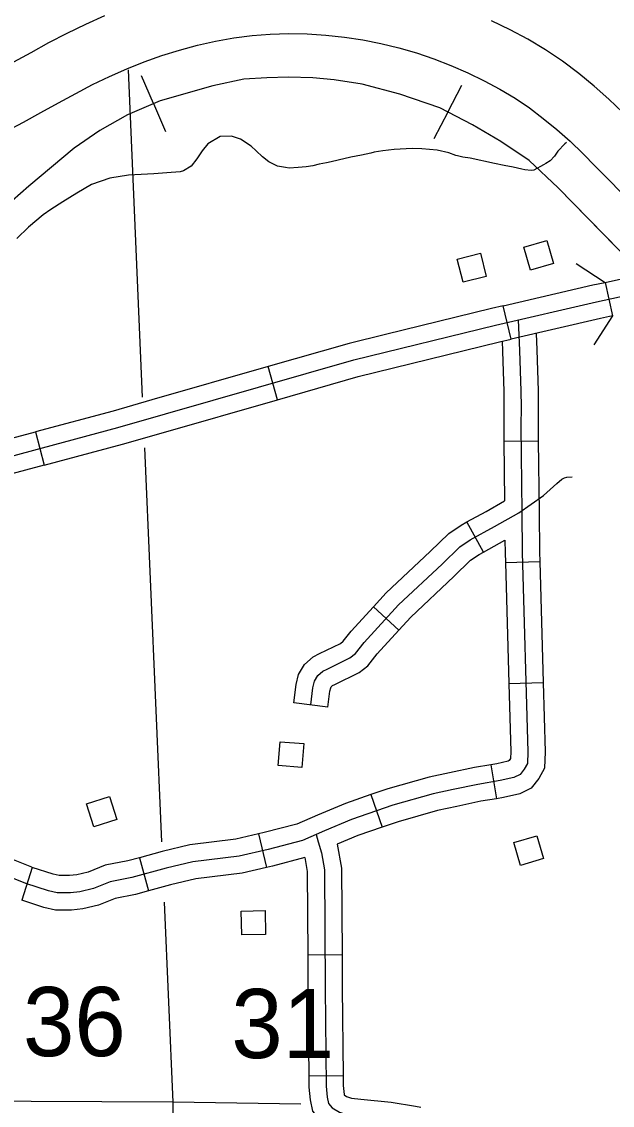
# Model space of a CAD drawing. Extents: x 1370130 to 1380143, y 377636 to 380256.
# Drawn here: x 1378111.8 to 1378220.1, y 378264.3 to 378462.7 of the extents above; entities that cross this region are included whole.
import ezdxf

# ---------------------------------------------------------------- set-up
doc = ezdxf.new("R2010")
doc.units = 0
for name, color, linetype in [('Level 15', 7, 'Continuous'), ('Level 31', 7, 'Continuous'), ('Level 32', 7, 'Continuous'), ('Level 35', 7, 'Continuous'), ('Level 38', 7, 'Continuous'), ('Level 4', 7, 'Continuous'), ('Level 40', 7, 'Continuous'), ('Level 5', 7, 'Continuous'), ('Level 56', 7, 'Continuous')]:
    doc.layers.add(name, color=color, linetype=linetype)

msp = doc.modelspace()

# ---------------------------------------------------------------- linework, layer by layer
at = {"layer": 'Level 15'}
for p, q in [((1378127.03, 378463.78), (1378123.54, 378462.23)), ((1378201.34, 378461.25), (1378197.97, 378462.87)), ((1378120.12, 378460.57), (1378116.78, 378458.82)), ((1378123.54, 378462.23), (1378120.12, 378460.57)), ((1378154.07, 378460.17), (1378157.41, 378460.44)), ((1378157.41, 378460.44), (1378160.79, 378460.53)), ((1378160.79, 378460.53), (1378164.19, 378460.47)), ((1378164.19, 378460.47), (1378167.59, 378460.26)), ((1378204.63, 378459.49), (1378201.34, 378461.25)), ((1378116.78, 378458.82), (1378113.53, 378457.04)), ((1378144.07, 378458.4), (1378147.39, 378459.13)), ((1378147.39, 378459.13), (1378150.73, 378459.73)), ((1378150.73, 378459.73), (1378154.07, 378460.17)), ((1378167.59, 378460.26), (1378170.98, 378459.9)), ((1378170.98, 378459.9), (1378174.34, 378459.4)), ((1378174.34, 378459.4), (1378177.68, 378458.75)), ((1378177.68, 378458.75), (1378180.97, 378457.95)), ((1378207.86, 378457.58), (1378204.63, 378459.49)), ((1378113.53, 378457.04), (1378110.33, 378455.28)), ((1378134.29, 378455.37), (1378137.51, 378456.51)), ((1378137.51, 378456.51), (1378140.77, 378457.52)), ((1378140.77, 378457.52), (1378144.07, 378458.4)), ((1378180.97, 378457.95), (1378184.2, 378457)), ((1378184.2, 378457), (1378187.38, 378455.9)), ((1378210.98, 378455.48), (1378207.86, 378457.58)), ((1378131.11, 378454.1), (1378134.29, 378455.37)), ((1378187.38, 378455.9), (1378190.51, 378454.68)), ((1378190.51, 378454.68), (1378193.59, 378453.33)), ((1378213.93, 378453.25), (1378210.98, 378455.48)), ((1378124.85, 378451.2), (1378127.96, 378452.71)), ((1378127.96, 378452.71), (1378131.11, 378454.1)), ((1378193.59, 378453.33), (1378196.58, 378451.89)), ((1378216.75, 378450.94), (1378213.93, 378453.25)), ((1378121.74, 378449.56), (1378124.85, 378451.2)), ((1378196.58, 378451.89), (1378199.48, 378450.34)), ((1378219.46, 378448.54), (1378216.75, 378450.94)), ((1378118.58, 378447.83), (1378121.74, 378449.56)), ((1378199.48, 378450.34), (1378202.25, 378448.7)), ((1378202.25, 378448.7), (1378204.88, 378446.93)), ((1378222.01, 378446.08), (1378219.46, 378448.54)), ((1378115.37, 378446.07), (1378118.58, 378447.83)), ((1378204.88, 378446.93), (1378207.44, 378445)), ((1378112.15, 378444.32), (1378115.37, 378446.07)), ((1378207.44, 378445), (1378209.93, 378442.95)), ((1378108.93, 378442.58), (1378112.15, 378444.32)), ((1378209.93, 378442.95), (1378212.33, 378440.83)), ((1378212.33, 378440.83), (1378214.67, 378438.57)), ((1378214.67, 378438.57), (1378217.03, 378436.23)), ((1378217.03, 378436.23), (1378219.38, 378433.84)), ((1378219.38, 378433.84), (1378221.72, 378431.42))]:
    msp.add_line(p, q, dxfattribs=at)
at = {"layer": 'Level 31'}
for p, q in [((1378218.76, 378414.99), (1378220.09, 378408.83)), ((1378201.52, 378404.56), (1378200.1, 378410.7)), ((1378158.74, 378393.5), (1378157.01, 378399.56)), ((1378114.36, 378387.61), (1378115.98, 378381.53))]:
    msp.add_line(p, q, dxfattribs=at)
for points in [[(1378105.66, 378382.03), (1378129.47, 378388.39), (1378172.69, 378400.77), (1378198.65, 378407.13), (1378217.21, 378411.43), (1378222.79, 378412.64), (1378225.46, 378412.89), (1378228.64, 378412.98), (1378230.87, 378412.98), (1378232.93, 378412.89), (1378237.92, 378412.12), (1378239.81, 378411.95), (1378240.93, 378412.03), (1378241.78, 378412.46), (1378242.73, 378413.32), (1378244.62, 378415.12)], [(1378200.1, 378410.7), (1378216.52, 378414.51), (1378218.76, 378414.99)], [(1378218.76, 378414.99), (1378221.77, 378415.64)], [(1378200.1, 378410.7), (1378197.92, 378410.2), (1378178.51, 378405.44)], [(1378220.09, 378408.83), (1378217.9, 378408.36), (1378201.52, 378404.56)], [(1378178.51, 378405.44), (1378171.88, 378403.82), (1378157.01, 378399.56)], [(1378180.01, 378399.32), (1378199.38, 378404.07), (1378201.52, 378404.56)], [(1378157.01, 378399.56), (1378135.69, 378393.45)], [(1378158.74, 378393.5), (1378173.5, 378397.73), (1378180.01, 378399.32)], [(1378135.69, 378393.45), (1378128.63, 378391.43), (1378114.36, 378387.61)], [(1378137.43, 378387.39), (1378158.74, 378393.5)], [(1378092.93, 378381.01), (1378095.44, 378381.91), (1378104.75, 378385.05), (1378114.36, 378387.61)], [(1378115.98, 378381.53), (1378130.31, 378385.35), (1378137.43, 378387.39)], [(1378115.98, 378381.53), (1378106.58, 378379.01), (1378097.5, 378375.96), (1378095.05, 378375.08)]]:
    msp.add_lwpolyline(points, dxfattribs=at)
at = {"layer": 'Level 32'}
for p, q in [((1378200.22, 378385.9), (1378206.52, 378385.98)), ((1378196.47, 378365.59), (1378193.45, 378371.12)), ((1378200.48, 378363.68), (1378206.78, 378363.86)), ((1378180.97, 378351.32), (1378176.31, 378355.57)), ((1378201.12, 378341.51), (1378207.42, 378341.69)), ((1378167.94, 378337.2), (1378161.69, 378338.01)), ((1378197.85, 378326.66), (1378198.87, 378320.44)), ((1378175.85, 378321.19), (1378177.89, 378315.23)), ((1378155.26, 378313.99), (1378156.69, 378307.85)), ((1378133.43, 378309.64), (1378135.09, 378303.57)), ((1378113.79, 378307.86), (1378111.84, 378301.87)), ((1378164.26, 378291.87), (1378170.56, 378291.91)), ((1378164.46, 378269.68), (1378170.76, 378269.75))]:
    msp.add_line(p, q, dxfattribs=at)
for points in [[(1378202.86, 378408.11), (1378203.09, 378402.49), (1378203.34, 378395.08), (1378203.37, 378392.2), (1378203.34, 378388.63), (1378203.53, 378372.88), (1378203.58, 378365.51), (1378204.63, 378329.03), (1378204.54, 378326.91), (1378203.96, 378325.86), (1378203.19, 378324.9), (1378202.04, 378324.32), (1378199.55, 378323.75), (1378195.42, 378323.07), (1378190.91, 378322.11), (1378187.27, 378321.35), (1378179.88, 378319.23), (1378172.3, 378316.64), (1378167.31, 378314.53), (1378163.28, 378312.8), (1378157.04, 378311.17), (1378151.67, 378309.92), (1378143.22, 378308.87), (1378138.33, 378307.71), (1378132, 378305.99), (1378128.06, 378305.22), (1378124.99, 378303.97), (1378122.5, 378303.39), (1378120.77, 378303.2), (1378118.37, 378303.2), (1378116.74, 378303.59), (1378112.62, 378304.93), (1378099.38, 378310.21)], [(1378206.11, 378405.63), (1378206.24, 378402.61), (1378206.49, 378395.15), (1378206.52, 378392.21), (1378206.49, 378388.64), (1378206.52, 378385.98)], [(1378199.87, 378404.19), (1378199.94, 378402.37), (1378200.19, 378395.01), (1378200.22, 378392.2), (1378200.19, 378388.63), (1378200.22, 378385.9)], [(1378200.22, 378385.9), (1378200.35, 378374.97)], [(1378206.52, 378385.98), (1378206.68, 378372.91), (1378206.73, 378365.56), (1378206.78, 378363.86)], [(1378164.82, 378337.61), (1378165.22, 378340.74), (1378165.52, 378341.96), (1378166.13, 378342.97), (1378167.04, 378343.78), (1378167.85, 378344.18), (1378171.99, 378346.21), (1378173.01, 378347.02), (1378174.62, 378349.04), (1378180.89, 378355.92), (1378188.88, 378363.4), (1378192.12, 378366.54), (1378194.04, 378367.86), (1378198.49, 378370.28), (1378202.93, 378372.81), (1378207.48, 378375.95), (1378209.91, 378378.17), (1378210.85, 378378.93), (1378211.3, 378379.19), (1378211.76, 378379.34), (1378212.72, 378379.39)], [(1378193.45, 378371.12), (1378196.95, 378373.04), (1378200.35, 378374.97)], [(1378176.31, 378355.57), (1378178.65, 378358.13), (1378186.71, 378365.68), (1378190.11, 378368.99), (1378192.39, 378370.54), (1378193.45, 378371.12)], [(1378196.47, 378365.59), (1378200.41, 378367.75)], [(1378200.41, 378367.75), (1378200.43, 378365.45), (1378200.48, 378363.68)], [(1378180.97, 378351.32), (1378183.14, 378353.7), (1378191.05, 378361.12), (1378194.12, 378364.09), (1378195.68, 378365.17), (1378196.47, 378365.59)], [(1378200.48, 378363.68), (1378201.12, 378341.51)], [(1378206.78, 378363.86), (1378207.42, 378341.69)], [(1378161.69, 378338.01), (1378162.12, 378341.33), (1378162.58, 378343.18), (1378163.68, 378345), (1378165.26, 378346.41), (1378166.45, 378347.01), (1378170.3, 378348.88), (1378170.76, 378349.26), (1378172.23, 378351.09), (1378176.31, 378355.57)], [(1378167.94, 378337.2), (1378168.32, 378340.16), (1378168.47, 378340.74), (1378168.58, 378340.94), (1378168.82, 378341.15), (1378169.24, 378341.36), (1378173.69, 378343.53), (1378175.25, 378344.78), (1378177.02, 378346.99), (1378180.97, 378351.32)], [(1378201.12, 378341.51), (1378201.48, 378329.05), (1378201.42, 378327.78), (1378201.33, 378327.61), (1378201.17, 378327.41), (1378200.97, 378327.31), (1378198.94, 378326.84), (1378197.85, 378326.66)], [(1378207.42, 378341.69), (1378207.78, 378329), (1378207.65, 378326.05), (1378206.59, 378324.11), (1378205.22, 378322.39), (1378203.12, 378321.34), (1378200.16, 378320.65), (1378198.87, 378320.44)], [(1378197.85, 378326.66), (1378194.84, 378326.17), (1378190.26, 378325.2), (1378186.51, 378324.41), (1378178.93, 378322.24), (1378175.85, 378321.19)], [(1378175.85, 378321.19), (1378171.17, 378319.59), (1378166.07, 378317.43), (1378162.25, 378315.79), (1378156.29, 378314.23), (1378155.26, 378313.99)], [(1378198.87, 378320.44), (1378196, 378319.98), (1378191.56, 378319.03), (1378188.02, 378318.29), (1378180.82, 378316.23), (1378177.89, 378315.23)], [(1378113.79, 378307.86), (1378113.69, 378307.89), (1378100.49, 378313.16), (1378093.17, 378315.77)], [(1378155.26, 378313.99), (1378151.11, 378313.03), (1378142.67, 378311.97), (1378137.56, 378310.77), (1378133.43, 378309.64)], [(1378165.79, 378313.88), (1378166.2, 378312.54), (1378166.76, 378310.54), (1378167.32, 378307.42), (1378167.44, 378285.73), (1378167.63, 378267.78), (1378167.82, 378265.78), (1378168.06, 378264.66), (1378168.75, 378263.85), (1378170.06, 378263.04), (1378171.62, 378262.54), (1378173.67, 378262.29), (1378179.15, 378261.73), (1378183.45, 378261.05), (1378185.88, 378260.55), (1378188, 378259.74)], [(1378177.89, 378315.23), (1378173.42, 378313.7), (1378169.67, 378312.11)], [(1378169.67, 378312.11), (1378170.47, 378307.71), (1378170.56, 378291.91)], [(1378133.43, 378309.64), (1378131.28, 378309.06), (1378127.16, 378308.25), (1378124.04, 378306.98), (1378121.97, 378306.5), (1378120.6, 378306.35), (1378118.74, 378306.35), (1378117.59, 378306.62), (1378113.79, 378307.86)], [(1378163.71, 378309.66), (1378157.8, 378308.11), (1378156.69, 378307.85)], [(1378163.71, 378309.66), (1378164.17, 378307.13), (1378164.26, 378291.87)], [(1378156.69, 378307.85), (1378152.22, 378306.82), (1378143.78, 378305.76), (1378139.11, 378304.66), (1378135.09, 378303.57)], [(1378135.09, 378303.57), (1378132.72, 378302.92), (1378128.97, 378302.18), (1378125.95, 378300.96), (1378123.03, 378300.28), (1378120.95, 378300.05), (1378118.01, 378300.05), (1378115.89, 378300.55), (1378111.84, 378301.87)], [(1378164.26, 378291.87), (1378164.29, 378285.71), (1378164.46, 378269.68)], [(1378170.56, 378291.91), (1378170.59, 378285.76), (1378170.76, 378269.75)], [(1378164.46, 378269.68), (1378164.48, 378267.62), (1378164.7, 378265.29), (1378165.16, 378263.22), (1378166.67, 378261.44), (1378168.73, 378260.16), (1378170.94, 378259.45), (1378173.32, 378259.16), (1378178.74, 378258.61), (1378182.89, 378257.95), (1378183.72, 378257.78)], [(1378170.76, 378269.75), (1378170.78, 378267.94), (1378170.93, 378266.28), (1378170.95, 378266.19), (1378171.39, 378265.92), (1378172.29, 378265.63), (1378174.02, 378265.42), (1378179.56, 378264.86), (1378184.02, 378264.15), (1378184.98, 378263.95)]]:
    msp.add_lwpolyline(points, dxfattribs=at)
at = {"layer": 'Level 35'}
for points in [[(1378165.23, 378436.34), (1378163.98, 378436.13), (1378162.52, 378436.01), (1378160.84, 378435.91), (1378160.17, 378436.02), (1378158.73, 378436.27), (1378157.12, 378437.06), (1378155.96, 378437.95), (1378154.84, 378439.06), (1378153.89, 378439.91), (1378151.92, 378441.2), (1378150.27, 378441.78), (1378148.22, 378441.67), (1378145.95, 378440.34), (1378144.94, 378439.05), (1378143.93, 378437.59), (1378142.92, 378436.26), (1378141.52, 378435.42), (1378140.86, 378435.23), (1378138.47, 378435.03), (1378136.09, 378434.88), (1378131.44, 378434.61), (1378128.02, 378434.09), (1378124.61, 378432.89), (1378121.98, 378431.3), (1378119.38, 378429.71), (1378117.2, 378428.34), (1378115.8, 378427.33), (1378113.1, 378425.1), (1378110.98, 378423.02)], [(1378211.68, 378440.59), (1378211.41, 378440.33), (1378210.11, 378439.03), (1378209.47, 378438.09), (1378208.69, 378437.26), (1378207.87, 378436.73), (1378207.46, 378436.51), (1378205.73, 378435.53), (1378205.22, 378435.48), (1378204.05, 378435.61), (1378203.5, 378435.72), (1378201.93, 378436.09), (1378200.25, 378436.38), (1378198.48, 378436.75), (1378194.05, 378437.71), (1378192.7, 378437.92), (1378191.73, 378438.14), (1378191.39, 378438.22), (1378190.11, 378438.73), (1378188.01, 378439.17), (1378185.15, 378439.42), (1378183.38, 378439.49), (1378180.12, 378439.31), (1378178.03, 378439.08), (1378176.44, 378438.82), (1378175.82, 378438.63), (1378174.11, 378438.25), (1378172.15, 378437.89), (1378169.86, 378437.36), (1378168.57, 378437.07), (1378167.69, 378436.88), (1378166.36, 378436.63), (1378165.23, 378436.34)]]:
    msp.add_lwpolyline(points, dxfattribs=at)
at = {"layer": 'Level 38'}
for points in [[(1378213.47, 378418.41), (1378218.76, 378414.99)], [(1378220.09, 378408.83), (1378216.67, 378403.54)]]:
    msp.add_lwpolyline(points, dxfattribs=at)
at = {"layer": 'Level 4'}
for points in [[(1378131.35, 378453.91), (1378133.95, 378393.94)], [(1378134.35, 378384.69), (1378137.47, 378312.56)], [(1378137.95, 378301.5), (1378139.53, 378264.86)], [(1378139.53, 378264.86), (1378048.6, 378265.32)], [(1378139.53, 378264.86), (1378139.48, 378144.66), (1378139.03, 378133.15)], [(1378162.98, 378264.51), (1378139.53, 378264.86)]]:
    msp.add_lwpolyline(points, dxfattribs=at)
at = {"layer": 'Level 40'}
for p, q in [((1378136.03, 378447.71), (1378133.83, 378452.81)), ((1378189.92, 378446.17), (1378192.49, 378451.09)), ((1378136.03, 378447.71), (1378138.22, 378442.62)), ((1378189.92, 378446.17), (1378187.35, 378441.26))]:
    msp.add_line(p, q, dxfattribs=at)
for points in [[(1378165.23, 378452.45), (1378160.72, 378452.54), (1378156.77, 378452.45), (1378152.55, 378452.17), (1378146.85, 378450.98), (1378137.2, 378448.22), (1378131.23, 378445.65), (1378126.18, 378442.8), (1378121.49, 378439.58), (1378113.13, 378432.59), (1378102.38, 378423.21), (1378094.02, 378416.32), (1378085.56, 378409.42), (1378077.29, 378404.28), (1378068.57, 378400.14), (1378059.84, 378396.92), (1378051.38, 378394.44), (1378043.04, 378393)], [(1378281.18, 378356.75), (1378277.32, 378361.53), (1378271.53, 378368.15), (1378262.53, 378377.62), (1378232.76, 378409.24), (1378210.16, 378432.32), (1378204.83, 378437.28), (1378199.68, 378440.77), (1378194.44, 378443.81), (1378188.47, 378446.93), (1378181.12, 378449.42), (1378174.23, 378451.25), (1378169.08, 378452.08), (1378165.23, 378452.45), (1378160.72, 378452.54), (1378156.77, 378452.45), (1378152.55, 378452.17), (1378146.85, 378450.98), (1378137.2, 378448.22), (1378131.23, 378445.65), (1378126.18, 378442.8), (1378121.49, 378439.58), (1378113.13, 378432.59), (1378102.38, 378423.21)], [(1378225.94, 378416.2), (1378210.16, 378432.32), (1378204.83, 378437.28), (1378199.68, 378440.77), (1378194.44, 378443.81), (1378188.47, 378446.93), (1378181.12, 378449.42), (1378174.23, 378451.25), (1378169.08, 378452.08), (1378165.23, 378452.45)]]:
    msp.add_lwpolyline(points, dxfattribs=at)
at = {"layer": 'Level 56'}
for points in [[(1378208.08, 378422.65), (1378209.28, 378418.44), (1378205.06, 378417.24), (1378203.86, 378421.44)], [(1378195.9, 378420.32), (1378196.98, 378416.08), (1378192.73, 378415), (1378191.65, 378419.23)], [(1378163.19, 378326.15), (1378158.84, 378326.5), (1378159.19, 378330.87), (1378163.55, 378330.52)], [(1378129.25, 378316.65), (1378125.09, 378315.32), (1378123.75, 378319.5), (1378127.92, 378320.83)], [(1378206.24, 378313.66), (1378207.49, 378309.47), (1378203.28, 378308.23), (1378202.04, 378312.42)], [(1378152.09, 378299.87), (1378156.46, 378299.95), (1378156.54, 378295.57), (1378152.17, 378295.49)]]:
    msp.add_lwpolyline(points, close=True, dxfattribs=at)

# ---------------------------------------------------------------- texts
at = {"layer": 'Level 5'}
for s, p in [('36', (1378112.07, 378273.3)), ('31', (1378150.25, 378272.94))]:
    msp.add_text(s, height=12.672, dxfattribs=at).set_placement(p)

doc.saveas('drawing.dxf')
